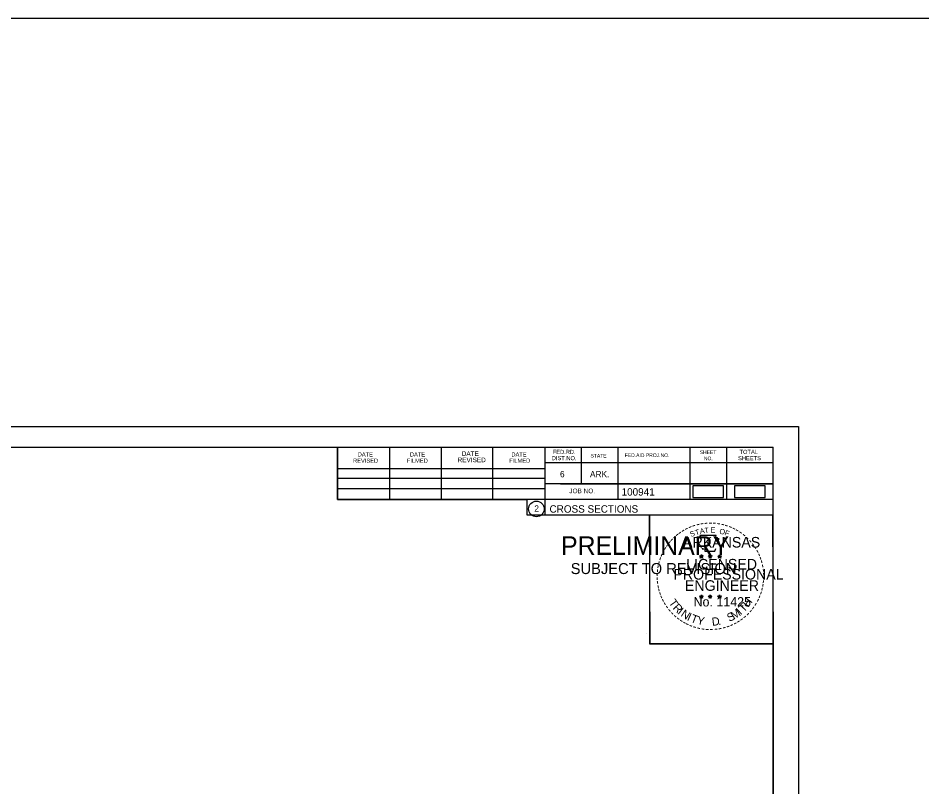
# Model space of a CAD drawing. Extents: x 1370538 to 1372872, y 376220 to 381127.
# Drawn here: x 1371724.2 to 1371894.9, y 379626.6 to 379771.8 of the extents above; entities that cross this region are included whole.
import ezdxf

# ---------------------------------------------------------------- set-up
doc = ezdxf.new("R2010")
doc.units = 0
for name, color, linetype in [('Default', 7, 'Continuous'), ('R_Border Notes', 7, 'Continuous'), ('R_No Plot', 7, 'Continuous'), ('T_Indications', 7, 'Continuous'), ('T_Notes', 7, 'Continuous')]:
    doc.layers.add(name, color=color, linetype=linetype)

msp = doc.modelspace()

# ---------------------------------------------------------------- linework, layer by layer
at = {"layer": 'Default'}
for points in [[(1371851.62, 379681.24), (1371857.45, 379681.24), (1371857.45, 379683.43), (1371851.62, 379683.43)], [(1371859.49, 379681.24), (1371865.32, 379681.24), (1371865.32, 379683.43), (1371859.49, 379683.43)]]:
    msp.add_lwpolyline(points, close=True, dxfattribs=at)
at = {"layer": 'R_Border Notes'}
for p, q in [((1371550.63, 379690.75), (1371866.81, 379690.75)), ((1371784.55, 379680.87), (1371784.55, 379690.75)), ((1371794.41, 379680.87), (1371794.41, 379690.55)), ((1371804.17, 379680.87), (1371804.17, 379690.55)), ((1371813.85, 379680.87), (1371813.85, 379690.55)), ((1371823.71, 379690.75), (1371823.71, 379677.95)), ((1371830.55, 379690.75), (1371830.55, 379683.81)), ((1371837.49, 379690.75), (1371837.49, 379680.87)), ((1371851.07, 379690.75), (1371851.07, 379680.87)), ((1371858.01, 379690.75), (1371858.01, 379680.87)), ((1371866.81, 379485.29), (1371866.81, 379690.75)), ((1371866.81, 379687.81), (1371823.71, 379687.81)), ((1371866.81, 379687.83), (1371866.81, 379687.83)), ((1371784.55, 379686.73), (1371823.71, 379686.73)), ((1371784.55, 379684.87), (1371823.71, 379684.87)), ((1371784.55, 379680.87), (1371784.55, 379682.93)), ((1371784.55, 379682.93), (1371823.71, 379682.93)), ((1371866.81, 379683.81), (1371823.71, 379683.81)), ((1371826.67, 379683.81), (1371866.81, 379683.81)), ((1371866.81, 379680.87), (1371784.55, 379680.87)), ((1371823.71, 379677.95), (1371866.81, 379677.95))]:
    msp.add_line(p, q, dxfattribs=at)
msp.add_circle((1371822.09, 379679.08), 1.47, dxfattribs=at)
at = {"layer": 'R_No Plot'}
for p, q in [((1370538.2, 379771.82), (1372871.58, 379771.82)), ((1371538.23, 379694.64), (1371871.56, 379694.64)), ((1371842.84, 379655.49), (1371842.84, 379655.49))]:
    msp.add_line(p, q, dxfattribs=at)
for points in [[(1371538.22, 379694.64), (1371871.56, 379694.64), (1371871.56, 379481.3), (1371538.22, 379481.3)], [(1371784.55, 379690.75), (1371784.55, 379680.87), (1371820.28, 379680.87), (1371820.28, 379677.95), (1371843.48, 379677.95), (1371843.48, 379653.61), (1371866.81, 379653.61), (1371866.81, 379485.29), (1371550.63, 379485.29), (1371550.63, 379690.75)], [(1371843.48, 379677.95), (1371866.69, 379677.95), (1371866.81, 379653.61), (1371843.6, 379653.61)]]:
    msp.add_lwpolyline(points, close=True, dxfattribs=at)
at = {"layer": 'T_Indications'}
for p, q in [((1371852.89, 379670.2), (1371853.24, 379670.09)), ((1371852.89, 379670.2), (1371853.14, 379670.16)), ((1371852.89, 379670.2), (1371853.13, 379670.08)), ((1371853.02, 379669.79), (1371853.24, 379670.09)), ((1371853.02, 379669.79), (1371853.15, 379670.04)), ((1371853.02, 379669.79), (1371853.24, 379670.01)), ((1371853.24, 379670.45), (1371853.2, 379670.2)), ((1371853.24, 379670.09), (1371853.24, 379670.45)), ((1371853.24, 379670.45), (1371853.29, 379670.2)), ((1371853.59, 379670.2), (1371853.24, 379670.09)), ((1371853.45, 379669.79), (1371853.24, 379670.09)), ((1371853.45, 379669.79), (1371853.24, 379670.01)), ((1371853.59, 379670.2), (1371853.3, 379670.15)), ((1371853.45, 379669.79), (1371853.32, 379670.08)), ((1371853.59, 379670.2), (1371853.38, 379670.1)), ((1371854.56, 379670.2), (1371854.91, 379670.09)), ((1371854.56, 379670.2), (1371854.81, 379670.16)), ((1371854.56, 379670.2), (1371854.8, 379670.08)), ((1371854.69, 379669.79), (1371854.91, 379670.09)), ((1371854.69, 379669.79), (1371854.82, 379670.04)), ((1371854.69, 379669.79), (1371854.91, 379670.01)), ((1371854.91, 379670.45), (1371854.87, 379670.2)), ((1371854.91, 379670.09), (1371854.91, 379670.45)), ((1371854.91, 379670.45), (1371854.96, 379670.2)), ((1371855.26, 379670.2), (1371854.91, 379670.09)), ((1371855.12, 379669.79), (1371854.91, 379670.09)), ((1371855.12, 379669.79), (1371854.91, 379670.01)), ((1371855.26, 379670.2), (1371854.97, 379670.15)), ((1371855.12, 379669.79), (1371854.99, 379670.08)), ((1371855.26, 379670.2), (1371855.05, 379670.1)), ((1371856.33, 379670.19), (1371856.67, 379670.08)), ((1371856.33, 379670.19), (1371856.58, 379670.14)), ((1371856.33, 379670.19), (1371856.56, 379670.07)), ((1371856.46, 379669.78), (1371856.67, 379670.08)), ((1371856.46, 379669.78), (1371856.58, 379670.02)), ((1371856.46, 379669.78), (1371856.67, 379670)), ((1371856.67, 379670.44), (1371856.63, 379670.19)), ((1371856.67, 379670.08), (1371856.67, 379670.44)), ((1371856.67, 379670.44), (1371856.72, 379670.19)), ((1371857.02, 379670.19), (1371856.67, 379670.08)), ((1371856.89, 379669.78), (1371856.67, 379670.08)), ((1371856.89, 379669.78), (1371856.67, 379669.99)), ((1371857.02, 379670.19), (1371856.74, 379670.14)), ((1371856.89, 379669.78), (1371856.75, 379670.07)), ((1371857.02, 379670.19), (1371856.82, 379670.09)), ((1371852.89, 379662.63), (1371853.24, 379662.52)), ((1371852.89, 379662.63), (1371853.14, 379662.58)), ((1371852.89, 379662.63), (1371853.12, 379662.51)), ((1371853.02, 379662.22), (1371853.24, 379662.52)), ((1371853.02, 379662.22), (1371853.15, 379662.46)), ((1371853.02, 379662.22), (1371853.23, 379662.44)), ((1371853.24, 379662.88), (1371853.2, 379662.63)), ((1371853.45, 379662.22), (1371853.23, 379662.43)), ((1371853.24, 379662.52), (1371853.24, 379662.88)), ((1371853.24, 379662.88), (1371853.29, 379662.63)), ((1371853.58, 379662.63), (1371853.24, 379662.52)), ((1371853.45, 379662.22), (1371853.24, 379662.52)), ((1371853.58, 379662.63), (1371853.3, 379662.58)), ((1371853.45, 379662.22), (1371853.31, 379662.51)), ((1371853.58, 379662.63), (1371853.38, 379662.53)), ((1371854.56, 379662.63), (1371854.91, 379662.52)), ((1371854.56, 379662.63), (1371854.81, 379662.58)), ((1371854.56, 379662.63), (1371854.79, 379662.51)), ((1371854.69, 379662.22), (1371854.91, 379662.52)), ((1371854.69, 379662.22), (1371854.82, 379662.46)), ((1371854.69, 379662.22), (1371854.9, 379662.44)), ((1371854.91, 379662.88), (1371854.86, 379662.63)), ((1371855.12, 379662.22), (1371854.9, 379662.43)), ((1371854.91, 379662.52), (1371854.91, 379662.88)), ((1371854.91, 379662.88), (1371854.95, 379662.63)), ((1371855.25, 379662.63), (1371854.91, 379662.52)), ((1371855.12, 379662.22), (1371854.91, 379662.52)), ((1371855.25, 379662.63), (1371854.97, 379662.58)), ((1371855.12, 379662.22), (1371854.98, 379662.51)), ((1371855.25, 379662.63), (1371855.05, 379662.53)), ((1371856.32, 379662.62), (1371856.67, 379662.51)), ((1371856.32, 379662.62), (1371856.58, 379662.57)), ((1371856.32, 379662.62), (1371856.56, 379662.5)), ((1371856.46, 379662.21), (1371856.67, 379662.51)), ((1371856.46, 379662.21), (1371856.58, 379662.45)), ((1371856.46, 379662.21), (1371856.67, 379662.43)), ((1371856.67, 379662.87), (1371856.63, 379662.62)), ((1371856.67, 379662.51), (1371856.67, 379662.87)), ((1371856.67, 379662.87), (1371856.72, 379662.62)), ((1371857.02, 379662.62), (1371856.67, 379662.51)), ((1371856.89, 379662.21), (1371856.67, 379662.51)), ((1371856.89, 379662.21), (1371856.67, 379662.42)), ((1371857.02, 379662.62), (1371856.73, 379662.57)), ((1371856.89, 379662.21), (1371856.75, 379662.5)), ((1371857.02, 379662.62), (1371856.82, 379662.52))]:
    msp.add_line(p, q, dxfattribs=at)
for points in [[(1371852.93, 379674.08), (1371853.2, 379673.25)], [(1371856.44, 379673.16), (1371856.59, 379673.44), (1371855.9, 379673.42), (1371856.05, 379674.08), (1371852.93, 379674.08)], [(1371853.42, 379671.66), (1371853.42, 379671.57), (1371853.99, 379671.55), (1371853.93, 379671.08), (1371855.8, 379671.08), (1371856, 379671.61)], [(1371853.24, 379670.45), (1371853.45, 379669.79), (1371852.89, 379670.2), (1371853.59, 379670.2), (1371853.02, 379669.79), (1371853.24, 379670.45)], [(1371854.91, 379670.45), (1371855.12, 379669.79), (1371854.56, 379670.2), (1371855.26, 379670.2), (1371854.69, 379669.79), (1371854.91, 379670.45)], [(1371856.67, 379670.44), (1371856.89, 379669.78), (1371856.33, 379670.19), (1371857.02, 379670.19), (1371856.46, 379669.78), (1371856.67, 379670.44)], [(1371853.24, 379662.88), (1371853.45, 379662.22), (1371852.89, 379662.63), (1371853.58, 379662.63), (1371853.02, 379662.22), (1371853.24, 379662.88)], [(1371854.91, 379662.88), (1371855.12, 379662.22), (1371854.56, 379662.63), (1371855.25, 379662.63), (1371854.69, 379662.22), (1371854.91, 379662.88)], [(1371856.67, 379662.87), (1371856.89, 379662.21), (1371856.32, 379662.62), (1371857.02, 379662.62), (1371856.46, 379662.21), (1371856.67, 379662.87)]]:
    msp.add_lwpolyline(points, dxfattribs=at)
for centre, radius in [((1371853.24, 379670.09), 0.172), ((1371853.24, 379670.09), 0.145), ((1371853.24, 379670.09), 0.116), ((1371853.24, 379670.09), 0.0991), ((1371853.24, 379670.09), 0.0747), ((1371853.24, 379670.09), 0.0495), ((1371853.24, 379670.09), 0.0296), ((1371854.91, 379670.09), 0.172), ((1371854.91, 379670.09), 0.145), ((1371854.91, 379670.09), 0.116), ((1371854.91, 379670.09), 0.0991), ((1371854.91, 379670.09), 0.0747), ((1371854.91, 379670.09), 0.0495), ((1371854.91, 379670.09), 0.0296), ((1371856.67, 379670.08), 0.172), ((1371856.67, 379670.08), 0.145), ((1371856.67, 379670.08), 0.116), ((1371856.67, 379670.08), 0.0991), ((1371856.67, 379670.08), 0.0747), ((1371856.67, 379670.08), 0.0495), ((1371856.67, 379670.08), 0.0296), ((1371853.24, 379662.52), 0.172), ((1371853.24, 379662.52), 0.145), ((1371853.24, 379662.52), 0.116), ((1371853.24, 379662.52), 0.0991), ((1371853.24, 379662.52), 0.0747), ((1371853.24, 379662.52), 0.0495), ((1371853.24, 379662.52), 0.0296), ((1371854.9, 379662.52), 0.172), ((1371854.9, 379662.52), 0.145), ((1371854.9, 379662.52), 0.116), ((1371854.9, 379662.52), 0.0991), ((1371854.9, 379662.52), 0.0747), ((1371854.9, 379662.52), 0.0495), ((1371854.9, 379662.52), 0.0296), ((1371856.67, 379662.51), 0.172), ((1371856.67, 379662.51), 0.145), ((1371856.67, 379662.51), 0.116), ((1371856.67, 379662.51), 0.0991), ((1371856.67, 379662.51), 0.0747), ((1371856.67, 379662.51), 0.0495), ((1371856.67, 379662.51), 0.0296)]:
    msp.add_circle(centre, radius, dxfattribs=at)

# ---------------------------------------------------------------- texts
at = {"layer": 'R_Border Notes'}
for s, height, p in [('DATE', 0.782, (1371788.35, 379688.99)), ('DATE', 0.782, (1371798.21, 379688.99)), ('DATE', 0.879, (1371807.99, 379689.09)), ('DATE', 0.782, (1371817.37, 379688.99)), ('FED.RD.', 0.782, (1371825.19, 379689.47)), ('STATE', 0.684, (1371832.31, 379688.79)), ('FED.AID PROJ.NO.', 0.684, (1371838.77, 379688.89)), ('SHEET', 0.684, (1371852.93, 379689.47)), ('TOTAL', 0.782, (1371860.45, 379689.47)), ('REVISED', 0.782, (1371787.47, 379687.81)), ('FILMED', 0.782, (1371797.63, 379687.81)), ('REVISED', 0.879, (1371807.21, 379687.91)), ('FILMED', 0.782, (1371816.97, 379687.81)), ('DIST.NO.', 0.782, (1371824.99, 379688.29)), ('NO.', 0.684, (1371853.71, 379688.29)), ('SHEETS', 0.782, (1371860.17, 379688.29)), ('6', 1.17, (1371826.55, 379685.07)), ('ARK.', 1.172, (1371832.21, 379685.07)), ('JOB NO.', 0.879, (1371828.31, 379682.05)), ('100941', 1.4, (1371838.18, 379681.6)), ('2', 1.17, (1371821.71, 379678.59)), ('CROSS SECTIONS', 1.4, (1371824.57, 379678.38))]:
    msp.add_text(s, height=height, rotation=360, dxfattribs=at).set_placement(p)
at = {"layer": 'T_Indications'}
for s, height, rotation, p in [('-', 1.6, 24.3072, (1371851.05, 379674.94)), ('-', 1.6, 19.1761, (1371851.68, 379675.21)), ('-', 1.6, 13.6301, (1371852.43, 379675.45)), ('-', 1.6, 10.2193, (1371853.11, 379675.61)), ('-', 1.6, 5.8968, (1371853.84, 379675.72)), ('-', 1.6, 0.1862, (1371854.61, 379675.79)), ('-', 1.6, 357.743, (1371855.33, 379675.78)), ('-', 1.6, 352.1617, (1371856.08, 379675.72)), ('-', 1.6, 347.2049, (1371856.8, 379675.61)), ('-', 1.6, 342.3362, (1371857.43, 379675.45)), ('-', 1.6, 337.8551, (1371858.17, 379675.23)), ('-', 1.6, 38.9507, (1371848.76, 379673.48)), ('-', 1.6, 36.2317, (1371849.24, 379673.85)), ('-', 1.6, 34.0636, (1371849.82, 379674.25)), ('-', 1.6, 28.7918, (1371850.41, 379674.62)), ('S', 1, 21.594, (1371851.29, 379673.76)), ('T', 1, 16.4036, (1371852.2, 379674.09)), ('A', 1, 11.2132, (1371853.03, 379674.34)), ('T', 1, 6.0228, (1371853.88, 379674.5)), ('E', 1, 0.8323, (1371854.98, 379674.61)), ('O', 1, 350.4515, (1371856.59, 379674.4)), ('F', 1, 340.0707, (1371857.54, 379674.18)), ('-', 1.6, 334.1211, (1371858.8, 379674.96)), ('-', 1.6, 329.6409, (1371859.38, 379674.68)), ('-', 1.6, 325.8627, (1371860.02, 379674.31)), ('-', 1.6, 320.5297, (1371860.63, 379673.89)), ('-', 1.6, 54.2325, (1371847.07, 379671.53)), ('-', 1.6, 50.6142, (1371847.48, 379672.1)), ('-', 1.6, 48.423, (1371847.88, 379672.58)), ('-', 1.6, 42.9622, (1371848.33, 379673.06)), ('ARKANSAS', 2, 360, (1371849.79, 379671.79)), ('-', 1.6, 315.5786, (1371861.23, 379673.4)), ('-', 1.6, 309.8797, (1371861.8, 379672.85)), ('-', 1.6, 306.6522, (1371862.32, 379672.25)), ('-', 1.6, 67.7743, (1371846.17, 379669.78)), ('-', 1.6, 62.8713, (1371846.43, 379670.39)), ('-', 1.6, 58.0706, (1371846.74, 379671)), ('-', 1.4, 303.6753, (1371862.81, 379671.68)), ('-', 1.6, 299.6684, (1371863.13, 379671.07)), ('-', 1.6, 294.6628, (1371863.45, 379670.46)), ('-', 1.6, 75.461, (1371845.75, 379668.43)), ('-', 1.6, 72.3945, (1371845.95, 379669.15)), ('LICENSED', 2, 360, (1371850.38, 379667.64)), ('DWB', 0.01, 360, (1371853.23, 379670.08)), ('DWB', 0.01, 360, (1371854.9, 379670.08)), ('DWB', 0.01, 360, (1371856.66, 379670.07)), ('-', 1.6, 290.5728, (1371863.71, 379669.88)), ('-', 1.6, 285.1233, (1371863.94, 379669.3)), ('-', 1.6, 85.1863, (1371845.54, 379667.03)), ('-', 1.6, 81.2013, (1371845.62, 379667.72)), ('PROFESSIONAL', 2, 360, (1371847.96, 379665.74)), ('-', 1.6, 280.5493, (1371864.14, 379668.56)), ('-', 1.6, 276.5962, (1371864.3, 379667.79)), ('-', 1.6, 94.1959, (1371845.55, 379665.6)), ('-', 1.6, 89.0622, (1371845.52, 379666.33)), ('ENGINEER', 2, 360, (1371850.15, 379663.61)), ('-', 1.6, 263.5172, (1371864.38, 379665.77)), ('-', 1.6, 274.3301, (1371864.36, 379667.07)), ('-', 1.6, 269.9407, (1371864.4, 379666.44)), ('-', 1.6, 98.9479, (1371845.63, 379664.94)), ('-', 1.6, 101.7149, (1371845.76, 379664.2)), ('-', 1.6, 105.4578, (1371845.92, 379663.61)), ('-', 1.6, 255.7626, (1371864.2, 379664.44)), ('-', 1.6, 260.9953, (1371864.31, 379665.12)), ('-', 1.6, 109.0874, (1371846.14, 379662.98)), ('-', 1.6, 114.0643, (1371846.39, 379662.38)), ('-', 1.6, 115.7289, (1371846.7, 379661.76)), ('T', 1.54, 306.0406, (1371847, 379661.35)), ('No. 11425', 1.757, 360, (1371851.77, 379660.66)), ('DWB', 0.01, 360, (1371853.22, 379662.51)), ('DWB', 0.01, 360, (1371854.89, 379662.51)), ('DWB', 0.01, 360, (1371856.66, 379662.5)), ('H', 1.54, 54.6088, (1371862.12, 379660.39)), ('-', 1.6, 244.6197, (1371863.53, 379662.42)), ('-', 1.6, 247.8887, (1371863.79, 379663.05)), ('-', 1.6, 252.8681, (1371864.02, 379663.72)), ('-', 1.6, 120.4471, (1371847.05, 379661.18)), ('-', 1.6, 125.8934, (1371847.46, 379660.62)), ('R', 1.54, 314.005, (1371847.76, 379660.31)), ('I', 1.54, 321.9694, (1371848.66, 379659.37)), ('T', 1.54, 46.6444, (1371861.23, 379659.45)), ('-', 1.6, 233.8452, (1371862.74, 379661.02)), ('-', 1.6, 239.0712, (1371863.14, 379661.67)), ('-', 1.6, 130.7181, (1371847.92, 379660.06)), ('-', 1.6, 134.2238, (1371848.44, 379659.52)), ('-', 1.6, 138.9338, (1371848.96, 379659.05)), ('N', 1.54, 326.5002, (1371849.23, 379658.9)), ('I', 1.54, 335.3603, (1371850.43, 379658.12)), ('T', 1.54, 339.8912, (1371851.1, 379657.79)), ('Y', 1.54, 347.8556, (1371852.31, 379657.34)), ('S', 1.54, 26.9312, (1371858.54, 379657.72)), ('M', 1.54, 32.6563, (1371859.38, 379658.12)), ('I', 1.54, 42.1136, (1371860.66, 379658.97)), ('-', 1.6, 221.0851, (1371861.3, 379659.38)), ('-', 1.6, 225.7653, (1371861.83, 379659.89)), ('-', 1.6, 231.2538, (1371862.31, 379660.45)), ('-', 1.6, 144.6463, (1371849.52, 379658.65)), ('-', 1.6, 148.0898, (1371850.08, 379658.28)), ('-', 1.6, 151.5704, (1371850.66, 379657.95)), ('-', 1.6, 154.6002, (1371851.18, 379657.71)), ('-', 1.6, 158.5612, (1371851.8, 379657.45)), ('D', 1.54, 6.3969, (1371855.3, 379656.99)), ('.', 1.54, 13.7642, (1371856.49, 379657.11)), ('-', 1.6, 200.7184, (1371858.42, 379657.58)), ('-', 1.6, 204.2516, (1371859.04, 379657.85)), ('-', 1.6, 207.3568, (1371859.66, 379658.17)), ('-', 1.6, 212.2491, (1371860.22, 379658.52)), ('-', 1.6, 215.7363, (1371860.76, 379658.9)), ('-', 1.6, 162.7983, (1371852.49, 379657.24)), ('-', 1.6, 167.5555, (1371853.21, 379657.07)), ('-', 1.6, 173.1155, (1371853.98, 379656.96)), ('-', 1.6, 176.5183, (1371854.73, 379656.91)), ('-', 1.6, 181.5918, (1371855.47, 379656.93)), ('-', 1.6, 185.8167, (1371856.28, 379657.01)), ('-', 1.6, 191.2858, (1371857.01, 379657.14)), ('-', 1.6, 195.4743, (1371857.74, 379657.34))]:
    msp.add_text(s, height=height, rotation=rotation, dxfattribs=at).set_placement(p)
at = {"layer": 'T_Notes'}
for s, height, p in [('PRELIMINARY', 3.5, (1371826.76, 379670.41)), ('DWB', 0.01, (1371827.5, 379672.26)), ('SUBJECT TO REVISION', 2.0751, (1371828.57, 379666.78))]:
    msp.add_text(s, height=height, rotation=360, dxfattribs=at).set_placement(p)

doc.saveas('drawing.dxf')
